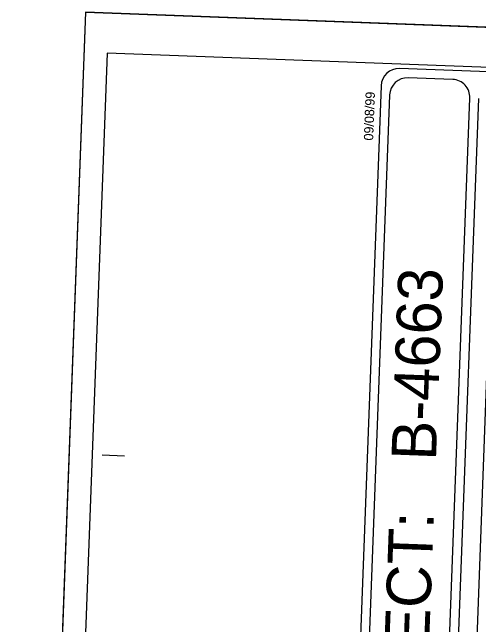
# Model space of a CAD drawing. Extents: x 2169602 to 2449496, y 721995 to 810662.
# Drawn here: x 2169602 to 2169994, y 724581 to 725096 of the extents above; entities that cross this region are included whole.
import ezdxf

# ---------------------------------------------------------------- set-up
doc = ezdxf.new("R2010")
doc.units = 0
for name, color, linetype in [('Old_Level_1', 7, 'Continuous'), ('Sheet Cutting Line CELL', 7, 'Continuous'), ('Sheet Plot Border Inside CELL', 7, 'Continuous'), ('Sheet Plot Border Outside CELL', 7, 'Continuous'), ('Sheet Title CELL', 7, 'Continuous')]:
    doc.layers.add(name, color=color, linetype=linetype)

msp = doc.modelspace()

# ---------------------------------------------------------------- linework, layer by layer
at = {"layer": 'Old_Level_1'}
msp.add_lwpolyline([(2170008.61, 724987.87), (2170579.91, 724966.5), (2170563.13, 724517.9), (2169991.83, 724539.28)], close=True, dxfattribs=at)
at = {"layer": 'Sheet Cutting Line CELL'}
for q in [(2169602.2, 723447.07), (2172188.12, 725001.46)]:
    msp.add_line((2169663.89, 725095.9), q, dxfattribs=at)
at = {"layer": 'Sheet Plot Border Inside CELL'}
msp.add_lwpolyline([(2169622.95, 723479.98), (2172120.95, 723386.52), (2172180.12, 724968.06), (2169682.12, 725061.52)], close=True, dxfattribs=at)
at = {"layer": 'Sheet Plot Border Outside CELL'}
msp.add_lwpolyline([(2172188.12, 725001.46), (2169663.89, 725095.9), (2169602.2, 723447.07), (2172126.44, 723352.63)], close=True, dxfattribs=at)
at = {"layer": 'Sheet Title CELL'}
for p, q in [((2169929.72, 723494.86), (2169986.92, 725023.79)), ((2169947.59, 723771.89), (2169994.41, 725023.51)), ((2169677.74, 724723.87), (2169696.48, 724723.17)), ((2169677.74, 724723.87), (2169696.48, 724723.17))]:
    msp.add_line(p, q, dxfattribs=at)
for points in [[(2172146.27, 724965.5), (2169927.78, 725048.52)], [(2169972.49, 725039.32), (2169935.02, 725040.74)], [(2169912.25, 725034.09), (2169854.49, 723490.17)], [(2169912.25, 725034.09), (2169854.49, 723490.17)], [(2169919.49, 725026.31), (2169862.27, 723497.38)]]:
    msp.add_lwpolyline(points, dxfattribs=at)
for centre, start, end in [((2169927.25, 725033.6), 87.8574, 177.8574), ((2169934.46, 725025.82), 87.8574, 177.8574), ((2169971.94, 725024.42), 357.8574, 87.8574)]:
    msp.add_arc(centre, 15, start, end, dxfattribs=at)

# ---------------------------------------------------------------- texts
for s, height, p in [('09/08/99', 7.875, (2169905.65, 724987.99)), ('B-4663  ', 37.5, (2169958.41, 724718.72)), ('TIP PROJECT:', 37.5, (2169944.08, 724335.64))]:
    msp.add_text(s, height=height, rotation=87.8574, dxfattribs=at).set_placement(p)

doc.saveas('drawing.dxf')
